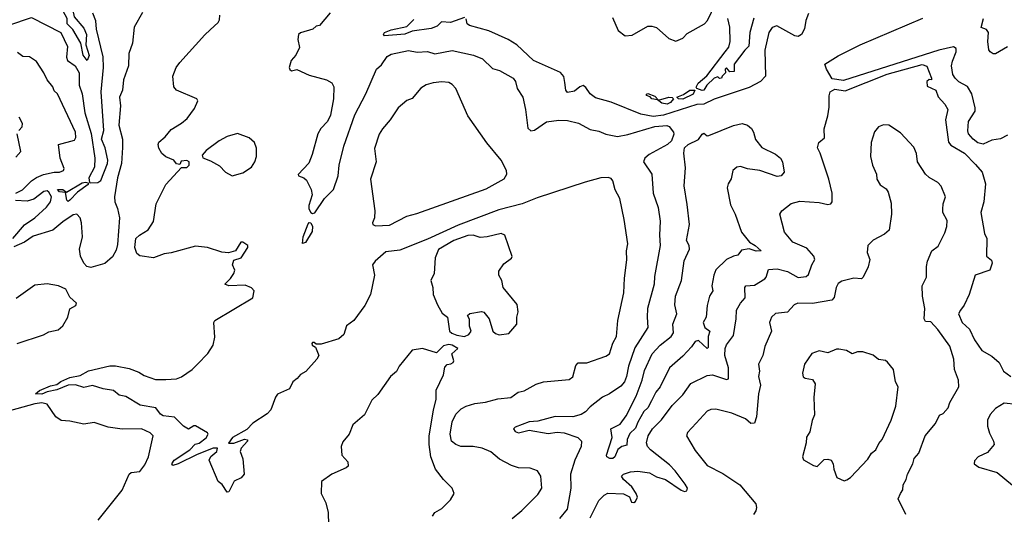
# Model space of a CAD drawing. Extents: x 1268547 to 1425625, y 515768 to 616754.
# Tile 306 of 507: x 1336078 to 1341716, y 562886 to 565719. Entities that reach past the tile are written whole.
import ezdxf

# ---------------------------------------------------------------- set-up
doc = ezdxf.new("R2010")
doc.units = 0

msp = doc.modelspace()

# ---------------------------------------------------------------- linework, layer by layer
at = {"layer": '0CON10XD'}
for points in [[(1336419.8, 565995), (1336400.4, 565975), (1336371.2, 565905), (1336371, 565825), (1336389.2, 565735), (1336445, 565671.3), (1336460, 565635), (1336456.4, 565575), (1336475.2, 565514.8), (1336465, 565485.8), (1336441.9, 565515), (1336427.8, 565585), (1336382.8, 565662.8), (1336349.7, 565695), (1336349.8, 565725), (1336317.9, 565785), (1336302.4, 565855), (1336282.7, 565892.7), (1336275, 565896.8), (1336235, 565878.8), (1336195, 565899.2), (1336156.5, 565903.5), (1336105, 565873.8), (1336045, 565881.9)], [(1339472.2, 565732.2), (1339505, 565656.7), (1339545, 565627.5), (1339585, 565630), (1339675, 565682.5), (1339697.5, 565682.5), (1339725, 565673.8), (1339795, 565612), (1339835, 565595.6), (1339875, 565613.1), (1339900.9, 565639.1), (1340000, 565695), (1340016.3, 565713.7), (1340085, 565860)], [(1336015, 565688), (1336145, 565730.9), (1336314.4, 565645), (1336352.3, 565565), (1336346.6, 565505), (1336351, 565485), (1336395, 565455.3), (1336417.9, 565415), (1336418.6, 565345), (1336434.8, 565294.8), (1336450.4, 565185), (1336488.1, 565068.1), (1336508.6, 564925), (1336505.8, 564875), (1336473.7, 564813.7), (1336477.1, 564787.1), (1336485.3, 564785.3), (1336525, 564785.9), (1336541.9, 564798.1), (1336580.2, 564895), (1336582.6, 564915), (1336567.6, 564985), (1336546.7, 565035), (1336560.5, 565085), (1336543.8, 565305), (1336558.5, 565445), (1336556.6, 565506.6), (1336518.6, 565665), (1336513.1, 565713.1), (1336497.2, 565757.2)], [(1336780.3, 565759.7), (1336733.7, 565676.3), (1336723.3, 565585), (1336702.5, 565525), (1336701.4, 565455), (1336672.5, 565375), (1336666.1, 565316.1), (1336650, 565275), (1336654.4, 565225), (1336645.8, 565115), (1336665.7, 565035), (1336667, 564987), (1336660.9, 564895), (1336637.2, 564812.8), (1336620.3, 564705), (1336623.1, 564675), (1336638.4, 564638.4), (1336650.3, 564585), (1336638.1, 564431.9), (1336630.7, 564399.3), (1336610.2, 564359.8), (1336565, 564321.9), (1336485, 564299.2), (1336462, 564305), (1336445, 564324), (1336426.9, 564365), (1336420.6, 564405), (1336438.2, 564475), (1336432.7, 564555), (1336425, 564583.8), (1336405, 564605.6), (1336385, 564601.1), (1336325, 564561.2), (1336267.2, 564512.8), (1336155, 564478.1), (1336105.5, 564444.5), (1336045, 564418.3)], [(1337169.5, 565660.5), (1337215, 565703.8), (1337222.3, 565717.7), (1337223.8, 565745)], [(1337855, 565759.2), (1337795, 565686.7), (1337775, 565682.5), (1337755.9, 565664.1), (1337685, 565643.8), (1337674, 565635), (1337670, 565605), (1337679.3, 565560.7), (1337658.8, 565515), (1337632, 565485), (1337621.2, 565445), (1337623.9, 565433.9), (1337635, 565426.7), (1337665, 565433.3), (1337735, 565400.5), (1337835, 565374.5), (1337865, 565356.9), (1337876.2, 565335), (1337874.7, 565265), (1337857, 565173), (1337839.6, 565135), (1337801.8, 565095), (1337785, 565065.7), (1337752.6, 564947.4), (1337732.8, 564897.2), (1337672.9, 564832.9), (1337675, 564824), (1337705, 564814), (1337720.3, 564800.3), (1337746.3, 564746.3), (1337752.2, 564715), (1337732.8, 564655), (1337733.5, 564636.5), (1337745, 564614), (1337755, 564609.4), (1337767.1, 564612.9), (1337823.3, 564695), (1337874.4, 564745.6), (1337901.8, 564825), (1337906.4, 564885), (1337934.8, 564995.2), (1337996.5, 565175), (1338060, 565295), (1338120.5, 565435), (1338149.9, 565460.1), (1338181.4, 565508.6), (1338205, 565522.1), (1338305, 565543.1), (1338353.3, 565533.3), (1338413.6, 565536.4), (1338455, 565523.1), (1338555, 565541.8), (1338676.7, 565515), (1338728.8, 565495), (1338785, 565438.8), (1338825, 565428), (1338903.8, 565385), (1338917.1, 565365), (1338926.7, 565325), (1338958.8, 565275), (1338974.6, 565205), (1338987.9, 565097.9), (1339005, 565081.9), (1339025, 565086.7), (1339095, 565134.6), (1339165, 565143.8), (1339215, 565141.8), (1339277.1, 565127.1), (1339345, 565090), (1339395, 565080), (1339435, 565062.7), (1339500.8, 565050.8), (1339559.4, 565060.6), (1339715, 565106.7), (1339783.9, 565113.9), (1339797.7, 565107.7), (1339821.2, 565075), (1339823, 565063), (1339811.2, 565025), (1339787.1, 565005), (1339682.7, 564947.3), (1339657.3, 564925), (1339650, 564905), (1339698.5, 564835), (1339705.6, 564725), (1339733.7, 564643.7), (1339745.5, 564565), (1339741.8, 564485), (1339746.2, 564425), (1339712.6, 564247.4), (1339711.1, 564205), (1339673.7, 564065), (1339670, 564015), (1339674.6, 563955), (1339600.6, 563839.4), (1339563.1, 563735), (1339552.7, 563675), (1339540.5, 563645), (1339520.5, 563619.5), (1339455, 563576.4), (1339415, 563555.8), (1339345, 563500.9), (1339318.1, 563471.9), (1339292.5, 563457.5), (1339245, 563444.8), (1339145, 563445.2), (1339045, 563418.6), (1338995, 563414.7), (1338915.3, 563384.7), (1338906.4, 563375), (1338915, 563360), (1338935, 563351.6), (1338995, 563368.3), (1339105, 563349.3), (1339155, 563355.7), (1339195, 563351.8), (1339274.5, 563325), (1339294.6, 563305), (1339292.3, 563275), (1339257.5, 563195), (1339232.7, 563115), (1339234.6, 563035), (1339212.3, 562915), (1339169, 562861)], [(1338625, 565731.4), (1338545, 565702.7), (1338493.4, 565706.6), (1338468.2, 565681.8), (1338435, 565669.5), (1338326, 565654), (1338283.8, 565636.2), (1338166.9, 565626.9), (1338160.8, 565635), (1338166, 565645), (1338205, 565660.7), (1338295, 565680.5), (1338335, 565720.8)], [(1340594.4, 565755), (1340580, 565715), (1340572.4, 565667.6), (1340555, 565633.8), (1340535, 565622), (1340515.9, 565625.9), (1340413.2, 565683.2), (1340386, 565675), (1340368.1, 565645), (1340344, 565544), (1340347.9, 565395), (1340320.3, 565365), (1340255, 565330.5), (1340055, 565263.6), (1339995, 565235.4), (1339955, 565233.3), (1339765, 565172.5), (1339704.8, 565164.8), (1339635, 565178.2), (1339465, 565246.6), (1339375, 565271.1), (1339345, 565294), (1339320.2, 565330.2), (1339305, 565341.4), (1339285, 565334.4), (1339255, 565309.6), (1339215, 565301.4), (1339204.5, 565314.5), (1339199.8, 565360.2), (1339193.7, 565393.7), (1339175, 565416.7), (1339020, 565485), (1338925, 565575.9), (1338875.9, 565605.9), (1338765, 565655.4), (1338652.9, 565685), (1338641.1, 565695), (1338634.4, 565724.4)], [(1340282.6, 565727.4), (1340259.6, 565645), (1340253.3, 565566.7), (1340230, 565545), (1340170, 565465), (1340168.3, 565421.7), (1340145, 565420), (1340125, 565442.5), (1340117.5, 565435), (1340120, 565415), (1340100, 565395), (1340096.4, 565383.6), (1340085, 565382.5), (1340075, 565392.5), (1340054, 565385), (1340012.9, 565345), (1339995, 565315.7), (1339985, 565313.3), (1339955.6, 565325.6), (1339952.2, 565332.2), (1339962.4, 565355), (1340013.4, 565396.6), (1340117.6, 565535), (1340137.9, 565562.1), (1340146.1, 565593.9), (1340143.5, 565676.5), (1340133.5, 565725)], [(1341735, 565056.9), (1341695, 565036.7), (1341645, 565028.1), (1341595, 565006.9), (1341565, 565014.2), (1341537.5, 565035), (1341511.6, 565065), (1341507.8, 565082.2), (1341510.8, 565135), (1341549.3, 565195), (1341549.6, 565215), (1341530, 565295), (1341505, 565335.7), (1341455, 565363.5), (1341434.1, 565384.1), (1341421.8, 565405), (1341414, 565454), (1341418.7, 565481.3), (1341440.9, 565535), (1341440, 565555), (1341425, 565563.1), (1341340.8, 565545), (1340795, 565371.3), (1340731.2, 565381.2), (1340697.5, 565435), (1340687.5, 565465), (1340765, 565512.6), (1340890.7, 565575), (1341248.6, 565728.6)], [(1341735, 565564.5), (1341665, 565524), (1341652.7, 565522.7), (1341634.4, 565534.4), (1341627.1, 565547.1), (1341621.5, 565595), (1341625.2, 565645.2), (1341613.3, 565663.3), (1341583.3, 565675), (1341597.5, 565725)], [(1338897.6, 562862.4), (1338952.6, 562907.4), (1339045, 563000), (1339066.9, 563035), (1339062, 563105), (1339042.5, 563135), (1339000.8, 563150.8), (1338935, 563152.2), (1338895, 563164.5), (1338825, 563200.9), (1338775, 563243.5), (1338726.7, 563265), (1338675, 563274.4), (1338603.7, 563273.7), (1338575, 563285.6), (1338550.8, 563305), (1338542.5, 563345), (1338554.7, 563415), (1338575, 563458.5), (1338605, 563489.2), (1338635, 563505.5), (1338685, 563520.9), (1338745, 563528.1), (1338815, 563547.5), (1338890, 563555), (1338932.5, 563585), (1338966.9, 563593.1), (1339035, 563630.8), (1339077.5, 563645), (1339225, 563658.8), (1339245, 563672.5), (1339262.3, 563737.7), (1339275, 563752.5), (1339325, 563752.9), (1339435, 563791.5), (1339455.6, 563804.4), (1339474.1, 563865.9), (1339495.4, 563905), (1339502.7, 563995), (1339537.5, 564155), (1339540.9, 564239.1), (1339554.2, 564344.2), (1339551.8, 564395), (1339559.6, 564435), (1339539.6, 564575), (1339514.6, 564694.6), (1339488.2, 564745), (1339475, 564795.8), (1339465, 564808.5), (1339447.5, 564815), (1339405, 564812.7), (1339315, 564788), (1339040.7, 564699.3), (1338955.2, 564664.8), (1338821, 564629), (1338588, 564542), (1338412.5, 564462.5), (1338255, 564398.2), (1338175, 564388.9), (1338114.1, 564335), (1338098.5, 564315), (1338110.4, 564255), (1338086.5, 564145), (1338055, 564082.5), (1337991.2, 563995), (1337950, 563965), (1337933.3, 563915), (1337905, 563890), (1337805, 563860), (1337775, 563860), (1337765, 563870), (1337755, 563870), (1337750, 563865), (1337752.5, 563855), (1337772.5, 563842.5), (1337790, 563795), (1337780, 563775), (1337715.9, 563704.1), (1337685, 563686.7), (1337667.1, 563662.9), (1337642.5, 563645), (1337622.5, 563605), (1337555, 563573.3), (1337543.2, 563556.8), (1337516.7, 563485), (1337495, 563461.2), (1337412.7, 563407.3), (1337379.4, 563370.6), (1337296.7, 563325), (1337273.9, 563293.9), (1337305, 563294), (1337365, 563316.2), (1337381.7, 563311.7), (1337382.5, 563305), (1337346.2, 563265), (1337340, 563245), (1337356.2, 563203.8), (1337363.3, 563115), (1337346.2, 563095), (1337306.7, 563075), (1337276, 563014), (1337265, 563012.5), (1337236.4, 563056.4), (1337213.9, 563073.9), (1337162.5, 563195), (1337172.3, 563217.7), (1337207.5, 563245), (1337210, 563265), (1337185, 563263.8), (1337095, 563228.8), (1336985.4, 563174.6), (1336955, 563166.2), (1336949.2, 563175), (1336962.9, 563195), (1337052.9, 563255), (1337082.5, 563287.5), (1337105, 563293.3), (1337145, 563322.9), (1337157.5, 563345), (1337153, 563353), (1337085, 563392.5), (1337075, 563392.5), (1337045, 563372.5), (1337015, 563390), (1336965, 563442), (1336899.5, 563449.5), (1336885, 563458.8), (1336858, 563495), (1336768.6, 563511.4), (1336685, 563560.6), (1336648.1, 563568.1), (1336615.5, 563595.5), (1336555, 563604.4), (1336495, 563624.5), (1336445, 563612.3), (1336397.3, 563627.3), (1336355, 563626.3), (1336290.7, 563599.3), (1336235, 563587.5), (1336204.1, 563574.1), (1336167.5, 563575), (1336192, 563595), (1336255, 563622.5), (1336290.5, 563629.5), (1336313.7, 563646.3), (1336365, 563668.7), (1336425, 563681.7), (1336472.2, 563707.8), (1336595, 563736.3), (1336626.2, 563736.2), (1336705, 563720.4), (1336759.9, 563699.9), (1336790.8, 563680.8), (1336855, 563658.8), (1336915, 563657.3), (1336975, 563662.7), (1337005, 563673.1), (1337065.6, 563715), (1337095.6, 563745), (1337155, 563807.1), (1337185.5, 563855), (1337195, 563900), (1337190.5, 563985), (1337195.6, 563995), (1337413.3, 564125), (1337420, 564165), (1337405, 564182.5), (1337368.3, 564198.3), (1337275, 564194), (1337253.3, 564205), (1337284.3, 564235.7), (1337303.8, 564265), (1337310, 564285), (1337296.7, 564315), (1337305, 564342.5), (1337346.7, 564355), (1337384, 564415), (1337385, 564426.2), (1337356.2, 564445), (1337345, 564444), (1337314.2, 564395.8), (1337273.9, 564383.9), (1337235, 564388), (1337153.2, 564413.2), (1337085, 564421.4), (1336946.1, 564383.9), (1336905, 564378.6), (1336845, 564355.5), (1336765.5, 564365.5), (1336749.1, 564379.1), (1336736.7, 564415), (1336743.5, 564465), (1336764.8, 564485.2), (1336814.3, 564515), (1336845, 564563.3), (1336860, 564665), (1336914.6, 564775.4), (1337005, 564872.5), (1337035, 564872.5), (1337048.8, 564885), (1337047.5, 564905), (1337035, 564912.5), (1337001.7, 564908.3), (1336995, 564890), (1336975, 564892.5), (1336960, 564915), (1336915, 564933.3), (1336892.3, 564952.3), (1336874.1, 564984.1), (1336871.2, 565005), (1336875, 565017.5), (1336911.2, 565048.8), (1336945, 565090), (1337004.4, 565125.6), (1337037.1, 565152.9), (1337079.5, 565210.5), (1337097.5, 565255), (1337092.5, 565265), (1336975, 565316), (1336961.4, 565335), (1336954.4, 565395), (1336974.5, 565445), (1336995, 565474), (1337137.5, 565632.5), (1337169.5, 565660.5)], [(1336055.4, 564724.6), (1336093.4, 564745), (1336144.6, 564795.4), (1336174.3, 564815.7), (1336215, 564832.9), (1336275, 564846.2), (1336305, 564845.5), (1336328.1, 564855), (1336333, 564867), (1336309.1, 564925), (1336300.8, 565005), (1336390.9, 565029.1), (1336399.5, 565045), (1336397.1, 565075), (1336295, 565293.8), (1336275, 565311.2), (1336266.9, 565335), (1336235.6, 565375), (1336217.1, 565415), (1336175, 565478.8), (1336135, 565505.7), (1336095, 565508.9), (1336065, 565531.1)], [(1339875, 563570.8), (1339921.4, 563635), (1340015, 563680.9), (1340045, 563683.8), (1340125, 563657.8), (1340137.4, 563662.6), (1340135.9, 563725), (1340115.4, 563795), (1340117.9, 563835), (1340125, 563857.1), (1340165, 563910), (1340181.5, 564005), (1340182.9, 564055), (1340205.6, 564095), (1340232.5, 564125), (1340230, 564185), (1340235, 564194.2), (1340285, 564197.9), (1340344.7, 564235), (1340353.3, 564245), (1340365, 564288.1), (1340415, 564291.2), (1340475, 564277.5), (1340535, 564241.9), (1340581.7, 564248.3), (1340595, 564258.6), (1340614.5, 564315), (1340631.9, 564345), (1340625.5, 564365), (1340585, 564409.5), (1340504.3, 564445), (1340457.5, 564502.5), (1340430, 564605), (1340441.2, 564625), (1340495, 564665.8), (1340545, 564679.5), (1340655, 564671.1), (1340705, 564661.4), (1340722.5, 564665), (1340731.2, 564675), (1340730.6, 564725), (1340710.5, 564805), (1340661.4, 564955), (1340646.2, 564985), (1340654.2, 565015.8), (1340687.3, 565042.7), (1340685.4, 565094.6), (1340705, 565167.5), (1340712.6, 565217.4), (1340712.7, 565282.7), (1340719.6, 565305), (1340745, 565320.4), (1340805, 565312.3), (1341045, 565406.6), (1341245, 565462.4), (1341273.3, 565453.3), (1341300, 565385), (1341300, 565375), (1341285, 565376.2), (1341272.5, 565365), (1341275, 565338.8), (1341324.6, 565314.6), (1341336.9, 565276.9), (1341374.7, 565234.7), (1341391.8, 565205), (1341379.4, 565145), (1341396.6, 565016.6), (1341410, 565000), (1341487.3, 564955), (1341550.2, 564890.2), (1341588.5, 564845), (1341608, 564778), (1341598.5, 564675), (1341580.9, 564615), (1341603.1, 564495), (1341615.6, 564465), (1341614, 564365), (1341642.3, 564342.3), (1341646, 564325), (1341632.5, 564285), (1341550, 564255), (1341515.5, 564144.5), (1341487, 564083), (1341464.4, 564055.6), (1341453.8, 564035), (1341474, 563985), (1341515.8, 563945.8), (1341545.8, 563885), (1341588.1, 563825), (1341645, 563791.5), (1341685.6, 563755), (1341710.5, 563705), (1341753.1, 563675)], [(1338115, 564537.8), (1338195, 564542.2), (1338295, 564593.7), (1338351.5, 564608.5), (1338749.1, 564750.9), (1338851.9, 564808.1), (1338866.9, 564835), (1338865.4, 564855.4), (1338835, 564914), (1338753.6, 565013.6), (1338645, 565168), (1338574.5, 565325), (1338555, 565347.1), (1338535, 565358.8), (1338495, 565363.8), (1338445, 565358.2), (1338405, 565345.6), (1338375, 565327.1), (1338325, 565268), (1338294.3, 565255.7), (1338245, 565213.8), (1338200, 565145), (1338155.5, 565094.5), (1338136.4, 565063.6), (1338109.3, 564980.7), (1338118.6, 564905), (1338087.1, 564805), (1338111.8, 564625), (1338109.4, 564585), (1338098, 564555), (1338100, 564545), (1338115, 564537.8)], [(1339785, 565235.2), (1339755, 565240), (1339730, 565260), (1339698.1, 565265), (1339687.5, 565277.5), (1339668, 565285), (1339667.5, 565292.5), (1339675, 565295.5), (1339715, 565280.9), (1339735, 565257.5), (1339794.6, 565274.6), (1339813.3, 565273.3), (1339822, 565265), (1339805, 565244.3), (1339785, 565235.2)], [(1339875, 565263.5), (1339851.2, 565265), (1339840, 565275), (1339879.1, 565290.9), (1339916, 565315), (1339943.8, 565315), (1339935, 565292.5), (1339875, 565263.5)], [(1336072.5, 565085), (1336091.2, 565105), (1336093.8, 565125), (1336075, 565160)], [(1339475, 563204.6), (1339456.7, 563205), (1339440, 563215), (1339437.5, 563225), (1339470.4, 563325), (1339462, 563375), (1339517, 563403), (1339550.5, 563449.5), (1339607.2, 563562.8), (1339642.4, 563655), (1339655, 563710), (1339700.2, 563805), (1339744.6, 563855.4), (1339808.8, 563905), (1339821.7, 563925), (1339818.1, 563975), (1339840.8, 564035), (1339829, 564085), (1339832.7, 564135), (1339866.6, 564225), (1339882.1, 564337.9), (1339912.5, 564405), (1339912.2, 564425), (1339896.5, 564455), (1339912.7, 564545), (1339899.7, 564660.3), (1339883.1, 564766.9), (1339891.1, 564871.1), (1339880.4, 564955), (1339884.2, 564985), (1339906.6, 565005), (1339965, 565032.9), (1339985, 565063.7), (1339995, 565069.1), (1340015, 565054.6), (1340025, 565055.1), (1340165, 565113.5), (1340215.2, 565125.2), (1340245, 565115.6), (1340268, 565095), (1340280, 565075), (1340292.1, 565032.1), (1340326.9, 564986.9), (1340405, 564949.3), (1340434.6, 564925), (1340445.4, 564905), (1340456, 564845), (1340438.8, 564825), (1340415, 564820.8), (1340316.1, 564856.1), (1340245, 564865.4), (1340205, 564878.5), (1340183.8, 564875), (1340161.4, 564855), (1340152.2, 564807.8), (1340135, 564778.8), (1340129.1, 564755), (1340148.5, 564658.5), (1340175.5, 564605), (1340211.9, 564501.9), (1340256.7, 564445), (1340290, 564425), (1340323.3, 564395), (1340295, 564393), (1340255, 564405.9), (1340211.7, 564398.3), (1340190.6, 564369.4), (1340165, 564365.4), (1340125, 564346.2), (1340065, 564285.3), (1340052.3, 564255), (1340041.2, 564195), (1340047.1, 564165), (1340027.6, 564135), (1340015, 564081.2), (1340009.4, 564015), (1339992.3, 563985), (1340001.3, 563955), (1340029.3, 563935), (1340020, 563905), (1340019.5, 563840.5), (1340015, 563836), (1339965, 563881.1), (1339945, 563875.4), (1339925.6, 563845), (1339875, 563792.5), (1339798, 563725), (1339746, 563615), (1339720.7, 563585), (1339695.2, 563535), (1339675.3, 563495), (1339651.2, 563475), (1339616.7, 563413.3), (1339605, 563379.5), (1339572.3, 563347.7), (1339556.9, 563315), (1339555, 563282.5), (1339525, 563273.2), (1339502.3, 563257.7), (1339485.2, 563215), (1339475, 563204.6)], [(1341152, 562885), (1341108, 562975), (1341121.2, 563005), (1341134, 563025), (1341137.5, 563055), (1341154.3, 563085), (1341161.1, 563115), (1341191.5, 563175), (1341200, 563205), (1341225.6, 563235), (1341262.9, 563335), (1341322.5, 563405), (1341345, 563453.3), (1341366.4, 563463.6), (1341394.3, 563495), (1341404.6, 563525.4), (1341455.8, 563615), (1341454.3, 563655), (1341430, 563715), (1341426.2, 563775), (1341405, 563848.8), (1341335, 563944.2), (1341295, 563987.5), (1341265, 563990), (1341257.5, 564005), (1341261.1, 564065), (1341247.5, 564135), (1341245.6, 564194.4), (1341270.6, 564245), (1341270, 564305), (1341276.7, 564335), (1341300.8, 564395), (1341338, 564422), (1341375, 564497.5), (1341387.1, 564535), (1341388.8, 564568.8), (1341363.8, 564613.8), (1341363.2, 564633.2), (1341366, 564665), (1341380, 564705), (1341353.8, 564765), (1341335, 564786), (1341285, 564814.2), (1341265, 564834), (1341218.6, 564905), (1341212.7, 564952.7), (1341198.3, 564988.3), (1341121.7, 565071.7), (1341055, 565115.7), (1341025, 565116.9), (1340995, 565105.6), (1340972.8, 565077.2), (1340954.4, 565015), (1340949.2, 564935), (1340962, 564885), (1340984, 564835), (1340986.7, 564805), (1341005, 564773.3), (1341039.5, 564749.5), (1341050.5, 564730.5), (1341068.3, 564668.3), (1341069.2, 564605), (1341056.9, 564513.1), (1341030.2, 564489.8), (1340964.6, 564455.4), (1340934.2, 564425), (1340930, 564385), (1340946.2, 564345), (1340935.7, 564304.3), (1340908, 564245), (1340897.5, 564235), (1340855, 564238), (1340785, 564221.4), (1340765, 564207.5), (1340752.7, 564185), (1340742.3, 564127.7), (1340728, 564112), (1340617.5, 564092.5), (1340534.1, 564095.9), (1340513.5, 564086.5), (1340475, 564042.9), (1340405, 564036.6), (1340382.2, 564015), (1340371.4, 563985), (1340383.3, 563935), (1340343.8, 563846.2), (1340332.7, 563795), (1340309.1, 563745), (1340314.5, 563705), (1340308.6, 563675), (1340320.8, 563625), (1340308.9, 563575), (1340297.8, 563445), (1340285, 563408), (1340265, 563406), (1340233.2, 563433.2), (1340155, 563464.5), (1340065, 563488.2), (1340035, 563485.5), (1340015, 563475.6), (1339951.8, 563408.2), (1339902.5, 563355), (1339896, 563335), (1339945, 563251.2), (1340014.2, 563165), (1340105, 563118.6), (1340202, 563055), (1340292.9, 562945), (1340297.8, 562925), (1340293.5, 562905), (1340278.9, 562885)], [(1336055, 564932.5), (1336084.2, 564965), (1336064.4, 565065)], [(1337295, 564824.4), (1337355, 564842.5), (1337405, 564874.3), (1337424, 564905), (1337433.8, 564935), (1337433.6, 564983.6), (1337423.3, 565015), (1337392.7, 565042.7), (1337325, 565067.5), (1337265, 565050.8), (1337220, 565025), (1337145, 564970), (1337123, 564943), (1337127, 564927), (1337171.2, 564911.2), (1337222.1, 564882.1), (1337256, 564845), (1337295, 564824.4)], [(1336355, 564678.4), (1336347.5, 564685), (1336339.7, 564729.7), (1336305, 564732.9), (1336294.5, 564745.5), (1336325, 564746.5), (1336345, 564731.4), (1336435, 564783.8), (1336455, 564788.7), (1336470, 564785), (1336470.6, 564775), (1336409.6, 564730.4), (1336365, 564684.8), (1336355, 564678.4)], [(1336037.8, 564465), (1336106.4, 564543.6), (1336165, 564583.4), (1336231.5, 564645), (1336254, 564676), (1336260.9, 564705), (1336245, 564730.3), (1336235, 564738), (1336215.7, 564735), (1336158.1, 564691.9), (1336119.9, 564680.1), (1336053.8, 564683.8)], [(1337697.3, 564437.3), (1337700.8, 564475), (1337730, 564550), (1337735, 564556.9), (1337745, 564555.3), (1337754, 564534), (1337753, 564505), (1337715, 564443.6), (1337697.3, 564437.3)], [(1338625, 563904.2), (1338650, 563915), (1338663.3, 563935), (1338652.7, 563962.7), (1338652.7, 564002.7), (1338642.5, 564025), (1338655, 564036.2), (1338722.7, 564047.3), (1338735, 564044), (1338765.6, 564005), (1338786.5, 563935), (1338801.7, 563921.7), (1338823.9, 563913.9), (1338878.7, 563921.3), (1338924.3, 563975), (1338924.1, 564015.9), (1338932, 564045), (1338927.3, 564087.3), (1338846.2, 564185), (1338838, 564225), (1338821.9, 564255), (1338822.3, 564277.7), (1338849.7, 564320.3), (1338895, 564353.8), (1338897, 564363), (1338855, 564484.2), (1338835, 564494.4), (1338755, 564474.4), (1338715, 564471.4), (1338675, 564484), (1338645, 564482.5), (1338563.3, 564455), (1338477, 564403), (1338457.5, 564355), (1338452.2, 564265), (1338432.5, 564225), (1338444.5, 564184.5), (1338445.7, 564144.3), (1338470, 564085), (1338497.2, 564037.2), (1338526.7, 564015), (1338540, 563935), (1338552.9, 563922.9), (1338581.7, 563911.7), (1338625, 563904.2)], [(1336064.2, 563864.2), (1336215, 563913.3), (1336245, 563931.4), (1336297.4, 563942.6), (1336324, 563965), (1336354.3, 564015.7), (1336365, 564062.5), (1336398.6, 564081.4), (1336403.8, 564095), (1336365, 564130), (1336341.2, 564175), (1336300, 564195), (1336235, 564206.1), (1336165, 564198.6), (1336057.9, 564122.1)], [(1338441.4, 562875), (1338455, 562896), (1338495, 562918.8), (1338545, 562968.8), (1338565.7, 563004.3), (1338554, 563035), (1338504.3, 563085), (1338458.5, 563145), (1338433.1, 563215), (1338422.1, 563285), (1338421.8, 563335), (1338446.8, 563483.2), (1338463.5, 563545), (1338462.9, 563597.1), (1338503.8, 563685), (1338512.3, 563727.7), (1338525, 563743.3), (1338547.5, 563747.5), (1338560, 563755), (1338563.3, 563765), (1338553.3, 563805), (1338587.5, 563835), (1338555, 563854.2), (1338535, 563857.5), (1338505, 563850.8), (1338465, 563811.2), (1338385, 563835.7), (1338324.6, 563825.4), (1338250, 563735), (1338235, 563703.3), (1338201.2, 563675), (1338128.3, 563571.7), (1338095, 563539.2), (1338052.9, 563455), (1337985, 563398.8), (1337964.5, 563345.5), (1337928.3, 563301.7), (1337919.6, 563275), (1337922.5, 563225), (1337957, 563187), (1337958.1, 563161.9), (1337947.9, 563152.1), (1337865, 563115.8), (1337807, 563073), (1337803.4, 563005), (1337831.7, 562951.7), (1337844.7, 562895.3), (1337848, 562755)], [(1340798.3, 563078.3), (1340815, 563082.5), (1340835, 563096.7), (1340935, 563202), (1340956, 563235), (1340980.6, 563255), (1340997.8, 563292.2), (1341016.7, 563315), (1341068.1, 563425), (1341094.3, 563505), (1341108, 563615), (1341093.8, 563645), (1341080.8, 563715), (1341047.8, 563757.8), (1341035, 563766), (1340995, 563772.5), (1340965, 563798), (1340905.7, 563815.7), (1340875, 563816.9), (1340845, 563804.2), (1340813.2, 563823.2), (1340767.7, 563832.3), (1340755, 563832.5), (1340705, 563811.4), (1340655, 563822.5), (1340613, 563807), (1340571.2, 563745), (1340560, 563695), (1340565, 563673.8), (1340575, 563666.2), (1340618.3, 563658.3), (1340633.6, 563633.6), (1340624.4, 563554.4), (1340630, 563455), (1340616.4, 563423.6), (1340602.5, 563357.5), (1340583.2, 563326.8), (1340580.8, 563295), (1340560, 563215), (1340567, 563197), (1340622.5, 563165), (1340645, 563160), (1340685, 563200), (1340705, 563202.5), (1340725, 563196.7), (1340736.7, 563175), (1340740, 563145), (1340757, 563097), (1340798.3, 563078.3)], [(1339344.5, 562865), (1339394.7, 562965), (1339425, 562996), (1339445, 563006.6), (1339535, 563002.7), (1339568.9, 562985), (1339580.8, 562955), (1339595, 562953.1), (1339605, 562958.8), (1339616.3, 562983.7), (1339608.7, 563005), (1339583.8, 563043.8), (1339535, 563085.7), (1339524.5, 563105), (1339534.6, 563115.4), (1339575, 563128.2), (1339617, 563133), (1339685, 563122.4), (1339725, 563099.7), (1339775, 563085.9), (1339865, 563024.8), (1339885, 563016), (1339898.9, 563021.1), (1339901.1, 563035), (1339889, 563059), (1339831.8, 563135), (1339798.8, 563168.8), (1339690, 563255), (1339673.8, 563275), (1339667.7, 563295), (1339676.2, 563335), (1339701.5, 563375), (1339753.8, 563426.2), (1339815, 563508.1), (1339875, 563570.8)], [(1336528.1, 562851.9), (1336665, 563024.4), (1336704.3, 563115.7), (1336715.3, 563124.7), (1336765, 563130.8), (1336795, 563168.9), (1336816.4, 563215), (1336841.4, 563335), (1336825, 563351.8), (1336775, 563374.5), (1336665, 563372.8), (1336585, 563385.7), (1336505, 563412.1), (1336445, 563402.3), (1336365, 563418.9), (1336315, 563422.6), (1336285, 563443.8), (1336235, 563515.9), (1336205, 563524.8), (1336165, 563519.3), (1335935, 563454.8)], [(1341785, 563514.2), (1341715, 563521.9), (1341665, 563491.2), (1341635, 563456.7), (1341620.6, 563425), (1341620.2, 563390.2), (1341630.3, 563350.3), (1341654, 563305), (1341658, 563285), (1341619.3, 563240.7), (1341566.7, 563215), (1341545, 563192.5), (1341544, 563175), (1341570, 563155), (1341674.7, 563124.7), (1341763.4, 563053.4)]]:
    msp.add_lwpolyline(points, dxfattribs=at)

doc.saveas('drawing.dxf')
